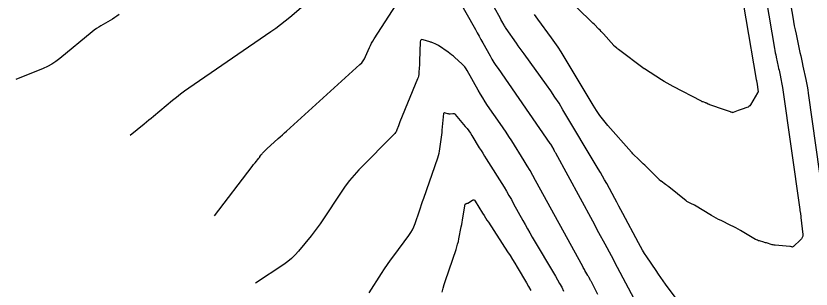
# Model space of a CAD drawing. Extents: x 1005228 to 1008882, y 1883389 to 1885754.
# Drawn here: x 1008120.5 to 1008319, y 1884077.7 to 1884146 of the extents above; entities that cross this region are included whole.
import ezdxf

# ---------------------------------------------------------------- set-up
doc = ezdxf.new("R2010")
doc.units = 0
doc.layers.add('C-ANNO-NOTE', color=7, linetype='Continuous')
doc.layers.add('S_BRIDGE', color=7, linetype='Continuous')

msp = doc.modelspace()

# ---------------------------------------------------------------- linework, layer by layer
at = {"layer": 'C-ANNO-NOTE'}
for points in [[(1008300.06, 1884160.48), (1008305.28, 1884130.03), (1008305.29, 1884129.99), (1008305.29, 1884129.96), (1008305.3, 1884129.92), (1008305.31, 1884129.89), (1008305.36, 1884129.65), (1008305.39, 1884129.5), (1008305.4, 1884129.47), (1008305.4, 1884129.45), (1008305.41, 1884129.42), (1008305.41, 1884129.39), (1008305.75, 1884126.97), (1008305.75, 1884126.95), (1008305.75, 1884126.92), (1008305.73, 1884126.9), (1008305.72, 1884126.88), (1008305.62, 1884126.81), (1008305.6, 1884126.79), (1008305.58, 1884126.77), (1008305.56, 1884126.75), (1008305.55, 1884126.72), (1008303.82, 1884123.74), (1008303.65, 1884123.51), (1008303.45, 1884123.31), (1008303.22, 1884123.16), (1008302.96, 1884123.04), (1008301.75, 1884122.64), (1008301.51, 1884122.56), (1008301.27, 1884122.47), (1008301.03, 1884122.39), (1008300.79, 1884122.3), (1008299.48, 1884121.79), (1008299.42, 1884121.78), (1008299.37, 1884121.77), (1008299.31, 1884121.78), (1008299.26, 1884121.79), (1008299.03, 1884121.88), (1008298.98, 1884121.91), (1008298.92, 1884121.93), (1008298.87, 1884121.95), (1008298.81, 1884121.97), (1008295.87, 1884123.01), (1008295.63, 1884123.1), (1008295.4, 1884123.18), (1008295.16, 1884123.26), (1008294.92, 1884123.34), (1008293.7, 1884123.75), (1008293.59, 1884123.79), (1008293.49, 1884123.83), (1008293.39, 1884123.88), (1008293.29, 1884123.93), (1008292.89, 1884124.13), (1008292.79, 1884124.17), (1008292.68, 1884124.22), (1008292.58, 1884124.26), (1008292.47, 1884124.29), (1008292.03, 1884124.44), (1008291.92, 1884124.47), (1008291.81, 1884124.51), (1008291.71, 1884124.56), (1008291.61, 1884124.61), (1008284.53, 1884128.31), (1008283.79, 1884128.71), (1008283.05, 1884129.12), (1008282.33, 1884129.55), (1008281.62, 1884130), (1008277.37, 1884132.74), (1008277.36, 1884132.75), (1008277.35, 1884132.76), (1008277.34, 1884132.76), (1008270.88, 1884137.59), (1008270.78, 1884137.66), (1008270.68, 1884137.74), (1008270.59, 1884137.81), (1008270.49, 1884137.89), (1008269.94, 1884138.32), (1008269.92, 1884138.34), (1008269.9, 1884138.35), (1008269.89, 1884138.37), (1008269.87, 1884138.39), (1008269.8, 1884138.46), (1008269.78, 1884138.47), (1008269.76, 1884138.49), (1008269.75, 1884138.51), (1008269.73, 1884138.53), (1008267.15, 1884141.45), (1008266.87, 1884141.76), (1008266.58, 1884142.07), (1008266.29, 1884142.38), (1008265.99, 1884142.68), (1008264.78, 1884143.87), (1008264.48, 1884144.17), (1008264.18, 1884144.46), (1008263.88, 1884144.76), (1008263.57, 1884145.06), (1008259.23, 1884149.26)], [(1008306.3, 1884158.46), (1008309.84, 1884137.82), (1008309.93, 1884137.27), (1008310.03, 1884136.73), (1008310.14, 1884136.19), (1008310.26, 1884135.64), (1008310.77, 1884133.27), (1008310.86, 1884132.83), (1008310.96, 1884132.4), (1008311.05, 1884131.96), (1008311.15, 1884131.52), (1008311.52, 1884129.78), (1008311.61, 1884129.35), (1008311.7, 1884128.91), (1008311.77, 1884128.47), (1008311.84, 1884128.03), (1008316.14, 1884097.56), (1008316.16, 1884097.44), (1008316.18, 1884097.32), (1008316.19, 1884097.2), (1008316.21, 1884097.08), (1008316.39, 1884095.9), (1008316.4, 1884095.83), (1008316.41, 1884095.75), (1008316.42, 1884095.67), (1008316.43, 1884095.59), (1008316.87, 1884091.33), (1008316.87, 1884090.94), (1008316.78, 1884090.58), (1008316.61, 1884090.25), (1008316.35, 1884089.96), (1008314.57, 1884088.34), (1008314.55, 1884088.33), (1008314.54, 1884088.31), (1008314.52, 1884088.3), (1008314.5, 1884088.28), (1008314.42, 1884088.22), (1008314.4, 1884088.2), (1008314.37, 1884088.2), (1008314.35, 1884088.19), (1008314.33, 1884088.19), (1008314.18, 1884088.21), (1008314.15, 1884088.22), (1008314.12, 1884088.22), (1008314.09, 1884088.23), (1008314.05, 1884088.23), (1008313.84, 1884088.29), (1008313.79, 1884088.3), (1008313.74, 1884088.31), (1008313.7, 1884088.31), (1008313.65, 1884088.32), (1008309.96, 1884088.64), (1008309.72, 1884088.67), (1008309.48, 1884088.71), (1008309.24, 1884088.76), (1008309.01, 1884088.83), (1008308.07, 1884089.13), (1008307.84, 1884089.2), (1008307.61, 1884089.27), (1008307.37, 1884089.34), (1008307.14, 1884089.41), (1008306.09, 1884089.7), (1008305.84, 1884089.77), (1008305.6, 1884089.87), (1008305.36, 1884089.98), (1008305.13, 1884090.1), (1008301.35, 1884092.3), (1008300.76, 1884092.64), (1008300.16, 1884092.96), (1008299.55, 1884093.28), (1008298.94, 1884093.58), (1008296.48, 1884094.78), (1008295.86, 1884095.09), (1008295.26, 1884095.41), (1008294.66, 1884095.74), (1008294.07, 1884096.09), (1008289.84, 1884098.62), (1008289.67, 1884098.72), (1008289.5, 1884098.81), (1008289.32, 1884098.9), (1008289.15, 1884098.98), (1008288.44, 1884099.3), (1008288.27, 1884099.39), (1008288.1, 1884099.48), (1008287.94, 1884099.59), (1008287.78, 1884099.7), (1008283.43, 1884103.23), (1008283.24, 1884103.38), (1008283.04, 1884103.53), (1008282.85, 1884103.68), (1008282.65, 1884103.82), (1008281.55, 1884104.61), (1008281.5, 1884104.65), (1008281.45, 1884104.69), (1008281.4, 1884104.73), (1008281.35, 1884104.77), (1008281.16, 1884104.94), (1008281.11, 1884104.99), (1008281.07, 1884105.03), (1008281.02, 1884105.08), (1008280.97, 1884105.12), (1008277.81, 1884108.3), (1008277.72, 1884108.39), (1008277.63, 1884108.48), (1008277.54, 1884108.56), (1008277.45, 1884108.65), (1008277.08, 1884108.98), (1008276.98, 1884109.07), (1008276.89, 1884109.15), (1008276.8, 1884109.24), (1008276.71, 1884109.33), (1008276.17, 1884109.86), (1008276.05, 1884109.98), (1008275.93, 1884110.1), (1008275.8, 1884110.22), (1008275.68, 1884110.34), (1008274.83, 1884111.16), (1008274.65, 1884111.34), (1008274.47, 1884111.52), (1008274.3, 1884111.71), (1008274.13, 1884111.89), (1008268.23, 1884118.58), (1008267.22, 1884119.78), (1008266.26, 1884121.03), (1008265.37, 1884122.31), (1008264.53, 1884123.64), (1008257.32, 1884135.72), (1008256.57, 1884136.94), (1008255.79, 1884138.15), (1008254.99, 1884139.33), (1008254.16, 1884140.51), (1008250.79, 1884145.15), (1008249.95, 1884146.32)], [(1008230.06, 1884151.69), (1008235.17, 1884142.55), (1008235.63, 1884141.72), (1008236.09, 1884140.9), (1008236.54, 1884140.08), (1008237, 1884139.26), (1008238.84, 1884135.97), (1008239.31, 1884135.15), (1008239.8, 1884134.35), (1008240.31, 1884133.56), (1008240.83, 1884132.78), (1008253.79, 1884114.1), (1008253.83, 1884114.04), (1008253.87, 1884113.99), (1008253.9, 1884113.94), (1008253.94, 1884113.88), (1008254.07, 1884113.67), (1008254.11, 1884113.61), (1008254.14, 1884113.56), (1008254.17, 1884113.5), (1008254.2, 1884113.45), (1008254.74, 1884112.45), (1008254.84, 1884112.27), (1008254.95, 1884112.08), (1008255.05, 1884111.9), (1008255.15, 1884111.71), (1008264.38, 1884094.74), (1008265.94, 1884091.85), (1008267.5, 1884088.96), (1008269.05, 1884086.05), (1008270.59, 1884083.15), (1008283.78, 1884058.2)], [(1008170.04, 1884096.01), (1008179.44, 1884108.34), (1008179.62, 1884108.57), (1008179.79, 1884108.79), (1008179.97, 1884109.02), (1008180.16, 1884109.24), (1008181.09, 1884110.39), (1008181.17, 1884110.49), (1008181.25, 1884110.59), (1008181.32, 1884110.69), (1008181.39, 1884110.8), (1008181.67, 1884111.22), (1008181.74, 1884111.32), (1008181.82, 1884111.42), (1008181.9, 1884111.52), (1008181.98, 1884111.61), (1008182.58, 1884112.22), (1008182.71, 1884112.35), (1008182.84, 1884112.47), (1008182.97, 1884112.6), (1008183.11, 1884112.73), (1008185.94, 1884115.3), (1008186.46, 1884115.77), (1008186.98, 1884116.24), (1008187.5, 1884116.71), (1008188.02, 1884117.18), (1008206.35, 1884133.81), (1008206.78, 1884134.24), (1008207.16, 1884134.71), (1008207.48, 1884135.22), (1008207.75, 1884135.77), (1008208.72, 1884138.03), (1008208.98, 1884138.59), (1008209.25, 1884139.14), (1008209.55, 1884139.67), (1008209.88, 1884140.19), (1008215.4, 1884148.74)], [(1008146.23, 1884146.3), (1008145.68, 1884145.91), (1008145.13, 1884145.54), (1008144.57, 1884145.18), (1008144, 1884144.84), (1008141.69, 1884143.5), (1008141.13, 1884143.15), (1008140.57, 1884142.78), (1008140.04, 1884142.39), (1008139.51, 1884141.98), (1008131.42, 1884135.32), (1008130.45, 1884134.58), (1008129.43, 1884133.92), (1008128.37, 1884133.34), (1008127.26, 1884132.84), (1008120.46, 1884130.08)], [(1008265.71, 1884076.36), (1008264.12, 1884079.45), (1008264.05, 1884079.58), (1008263.98, 1884079.72), (1008263.91, 1884079.86), (1008263.84, 1884079.99), (1008263.55, 1884080.54), (1008263.48, 1884080.67), (1008263.4, 1884080.81), (1008263.33, 1884080.94), (1008263.25, 1884081.07), (1008262.52, 1884082.3), (1008262.38, 1884082.55), (1008262.23, 1884082.8), (1008262.09, 1884083.06), (1008261.95, 1884083.31), (1008250.21, 1884104.85), (1008249.53, 1884106.09), (1008248.82, 1884107.31), (1008248.1, 1884108.52), (1008247.36, 1884109.73), (1008244.23, 1884114.71), (1008243.54, 1884115.81), (1008242.83, 1884116.89), (1008242.11, 1884117.97), (1008241.38, 1884119.04), (1008238.23, 1884123.58), (1008237.6, 1884124.51), (1008236.99, 1884125.45), (1008236.41, 1884126.41), (1008235.86, 1884127.38), (1008233.12, 1884132.27), (1008232.83, 1884132.74), (1008232.5, 1884133.19), (1008232.14, 1884133.61), (1008231.75, 1884134.01), (1008230.07, 1884135.55), (1008229.66, 1884135.91), (1008229.24, 1884136.26), (1008228.8, 1884136.59), (1008228.36, 1884136.91), (1008225.98, 1884138.54), (1008225.81, 1884138.65), (1008225.63, 1884138.75), (1008225.45, 1884138.84), (1008225.27, 1884138.92), (1008224.52, 1884139.22), (1008224.33, 1884139.3), (1008224.14, 1884139.37), (1008223.95, 1884139.43), (1008223.76, 1884139.49), (1008222.11, 1884139.99), (1008221.82, 1884140.03), (1008221.6, 1884139.96), (1008221.47, 1884139.78), (1008221.41, 1884139.48), (1008221.25, 1884134.61), (1008221.23, 1884134.24), (1008221.22, 1884133.87), (1008221.2, 1884133.5), (1008221.17, 1884133.13), (1008221.07, 1884131.65), (1008221.03, 1884131.28), (1008220.96, 1884130.92), (1008220.86, 1884130.57), (1008220.74, 1884130.22), (1008216.3, 1884119.44), (1008216.2, 1884119.19), (1008216.11, 1884118.95), (1008216.02, 1884118.7), (1008215.93, 1884118.45), (1008215.58, 1884117.46), (1008215.49, 1884117.22), (1008215.36, 1884116.99), (1008215.22, 1884116.78), (1008215.04, 1884116.59), (1008206.11, 1884107.47), (1008204.89, 1884106.16), (1008203.74, 1884104.8), (1008202.65, 1884103.38), (1008201.63, 1884101.91), (1008197.07, 1884094.99), (1008196.38, 1884093.96), (1008195.66, 1884092.95), (1008194.91, 1884091.96), (1008194.14, 1884090.99), (1008190.99, 1884087.14), (1008190.17, 1884086.21), (1008189.29, 1884085.35), (1008188.35, 1884084.56), (1008187.35, 1884083.84), (1008180.27, 1884079.14)], [(1008208.61, 1884076.77), (1008211.72, 1884081.6), (1008212.45, 1884082.72), (1008213.21, 1884083.83), (1008213.98, 1884084.92), (1008214.77, 1884086), (1008218.58, 1884091.11), (1008219.05, 1884091.8), (1008219.46, 1884092.52), (1008219.82, 1884093.26), (1008220.12, 1884094.04), (1008221.19, 1884097.21), (1008221.46, 1884098), (1008221.73, 1884098.8), (1008222, 1884099.59), (1008222.27, 1884100.38), (1008225.79, 1884110.49), (1008225.96, 1884111.05), (1008226.11, 1884111.61), (1008226.23, 1884112.18), (1008226.33, 1884112.75), (1008226.64, 1884115.07), (1008226.71, 1884115.64), (1008226.78, 1884116.22), (1008226.85, 1884116.8), (1008226.9, 1884117.38), (1008227.29, 1884121.54), (1008227.32, 1884121.67), (1008227.39, 1884121.75), (1008227.49, 1884121.79), (1008227.62, 1884121.77), (1008228.23, 1884121.58), (1008228.39, 1884121.54), (1008228.54, 1884121.52), (1008228.7, 1884121.51), (1008228.85, 1884121.52), (1008229.56, 1884121.58), (1008229.72, 1884121.57), (1008229.87, 1884121.53), (1008230, 1884121.46), (1008230.12, 1884121.35), (1008232.65, 1884118.33), (1008233.1, 1884117.78), (1008233.52, 1884117.21), (1008233.93, 1884116.63), (1008234.31, 1884116.03), (1008236.14, 1884113.01), (1008236.57, 1884112.31), (1008237, 1884111.61), (1008237.44, 1884110.91), (1008237.88, 1884110.21), (1008242.32, 1884103.13), (1008242.94, 1884102.11), (1008243.55, 1884101.09), (1008244.14, 1884100.06), (1008244.72, 1884099.01), (1008247, 1884094.83), (1008247.58, 1884093.79), (1008248.16, 1884092.75), (1008248.76, 1884091.71), (1008249.36, 1884090.68), (1008255.15, 1884080.88), (1008255.68, 1884079.97), (1008256.2, 1884079.05), (1008256.71, 1884078.12), (1008257.2, 1884077.19)], [(1008226.84, 1884076.9), (1008227.1, 1884077.89), (1008227.39, 1884078.86), (1008227.7, 1884079.84), (1008230.33, 1884087.56), (1008230.55, 1884088.22), (1008230.74, 1884088.89), (1008230.91, 1884089.57), (1008231.06, 1884090.25), (1008231.65, 1884093.2), (1008231.77, 1884093.78), (1008231.88, 1884094.36), (1008231.98, 1884094.93), (1008232.07, 1884095.51), (1008232.62, 1884098.86), (1008232.63, 1884098.92), (1008232.66, 1884098.97), (1008232.7, 1884099), (1008232.76, 1884099.02), (1008233, 1884099.09), (1008233.07, 1884099.11), (1008233.12, 1884099.13), (1008233.18, 1884099.16), (1008233.24, 1884099.19), (1008234.42, 1884099.87), (1008234.62, 1884099.95), (1008234.8, 1884099.95), (1008234.96, 1884099.86), (1008235.11, 1884099.69), (1008236.98, 1884096.65), (1008237.33, 1884096.07), (1008237.69, 1884095.5), (1008238.06, 1884094.93), (1008238.43, 1884094.36), (1008243.19, 1884087.02), (1008243.81, 1884086.06), (1008244.41, 1884085.1), (1008245, 1884084.14), (1008245.58, 1884083.16), (1008247.89, 1884079.26), (1008248.46, 1884078.28), (1008249.01, 1884077.3)]]:
    msp.add_lwpolyline(points, dxfattribs=at)
at = {"layer": 'S_BRIDGE'}
for points in [[(1008312.53, 1884156.45), (1008314.39, 1884145.61), (1008314.58, 1884144.55), (1008314.78, 1884143.5), (1008314.98, 1884142.45), (1008315.21, 1884141.4), (1008316.2, 1884136.8), (1008316.38, 1884135.96), (1008316.56, 1884135.12), (1008316.75, 1884134.27), (1008316.93, 1884133.43), (1008317.65, 1884130.06), (1008317.83, 1884129.22), (1008317.99, 1884128.37), (1008318.13, 1884127.52), (1008318.26, 1884126.67), (1008321.1, 1884106.6)], [(1008194.52, 1884150.46), (1008188.81, 1884145.58), (1008187.68, 1884144.63), (1008186.52, 1884143.72), (1008185.34, 1884142.83), (1008184.13, 1884141.98), (1008163.63, 1884127.87), (1008162.58, 1884127.13), (1008161.55, 1884126.37), (1008160.54, 1884125.58), (1008159.55, 1884124.78), (1008154.79, 1884120.82), (1008154.21, 1884120.35), (1008153.64, 1884119.87), (1008153.06, 1884119.4), (1008152.48, 1884118.92), (1008149.02, 1884116.08)], [(1008285.77, 1884074.63), (1008282.64, 1884078.92), (1008282.03, 1884079.75), (1008281.44, 1884080.59), (1008280.85, 1884081.44), (1008280.27, 1884082.29), (1008277.98, 1884085.71), (1008277.41, 1884086.57), (1008276.87, 1884087.44), (1008276.36, 1884088.33), (1008275.86, 1884089.23), (1008272, 1884096.55), (1008271.5, 1884097.49), (1008270.99, 1884098.43), (1008270.49, 1884099.37), (1008269.98, 1884100.31), (1008267.94, 1884104.06), (1008267.42, 1884105), (1008266.9, 1884105.93), (1008266.37, 1884106.85), (1008265.82, 1884107.77), (1008257.02, 1884122.52), (1008256.04, 1884124.11), (1008255.03, 1884125.68), (1008253.99, 1884127.22), (1008252.91, 1884128.74), (1008247.31, 1884136.47), (1008246.82, 1884137.14), (1008246.34, 1884137.81), (1008245.87, 1884138.48), (1008245.4, 1884139.16), (1008242.84, 1884142.84), (1008242.71, 1884143.04), (1008242.58, 1884143.24), (1008242.46, 1884143.44), (1008242.34, 1884143.64), (1008241.77, 1884144.67), (1008241.54, 1884145.08), (1008241.42, 1884145.29), (1008239.82, 1884148.16)]]:
    msp.add_lwpolyline(points, dxfattribs=at)

doc.saveas('drawing.dxf')
